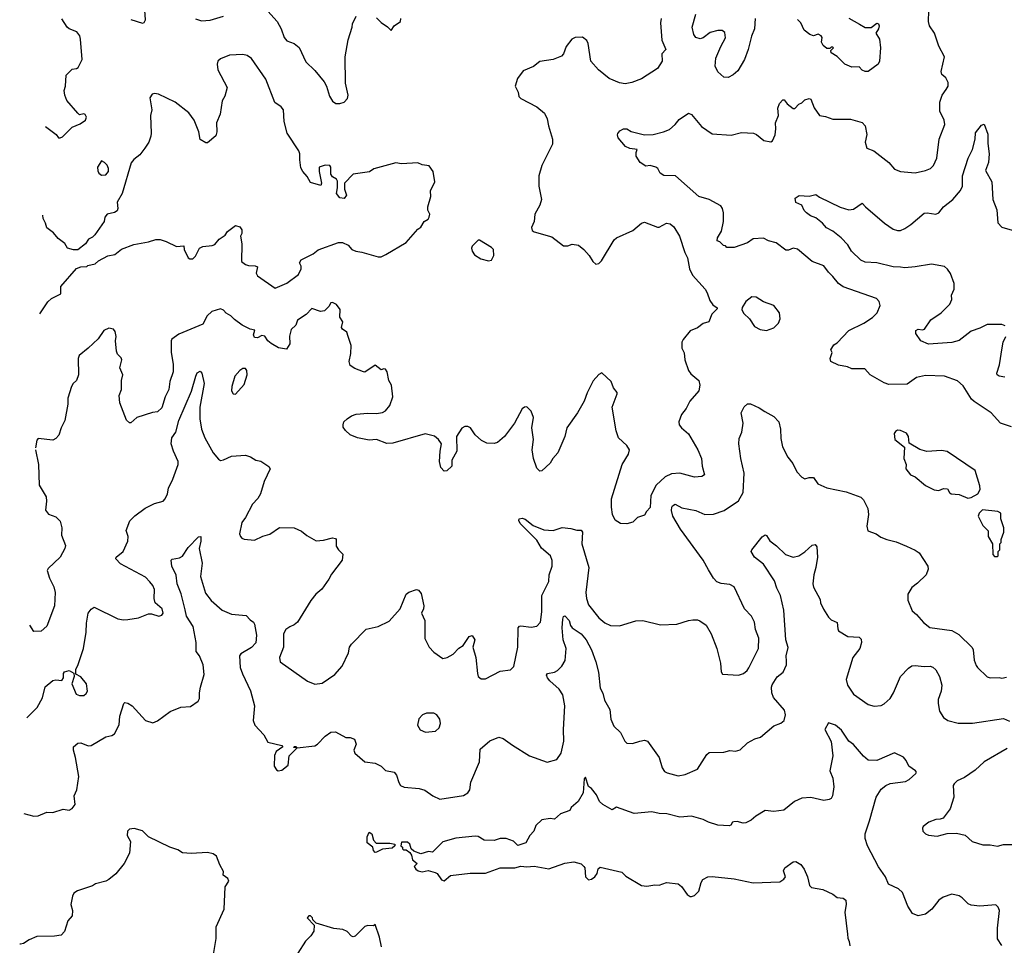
# Model space of a CAD drawing. Extents: x 1839239 to 1929705, y 762242 to 910352.
# Tile 288 of 429: x 1841439 to 1848131, y 871459 to 877747. Entities that reach past the tile are written whole.
import ezdxf

# ---------------------------------------------------------------- set-up
doc = ezdxf.new("R2010")
doc.units = 0

msp = doc.modelspace()

# ---------------------------------------------------------------- linework, layer by layer
at = {"layer": '0CON10XD'}
for points in [[(1842195, 877748.9), (1842275, 877724), (1842285, 877727.5), (1842293.8, 877745), (1842284.4, 877875)], [(1842635, 877753.3), (1842675, 877739.2), (1842735, 877743.2), (1842825, 877770)], [(1843126, 877805), (1843188.6, 877735), (1843215.7, 877685), (1843236, 877625), (1843255, 877604), (1843305, 877584.3), (1843338.3, 877558.3), (1843385, 877461.2), (1843445, 877402), (1843508.1, 877325), (1843524.3, 877295), (1843545, 877227.5), (1843565, 877192.5), (1843587, 877177), (1843615, 877176.7), (1843643.6, 877186.4), (1843668.3, 877211.7), (1843671.2, 877235), (1843654, 877315), (1843651.4, 877495), (1843671.3, 877608.7), (1843700, 877695), (1843700.7, 877719.3), (1843725, 877770)], [(1843865, 877760), (1843895, 877726.7), (1843938.3, 877698.3), (1843965, 877672.5), (1843984.1, 877705.9), (1844026.4, 877733.6), (1844030, 877755)], [(1847813.1, 875293.1), (1847724.3, 875324.3), (1847595, 875330), (1847535, 875315.5), (1847469.8, 875270.2), (1847345, 875268.5), (1847315, 875279.6), (1847218.8, 875335), (1847183.9, 875373.9), (1847094.5, 875374.5), (1847065, 875388.8), (1847005, 875398.8), (1846952.5, 875425), (1846946.7, 875445), (1846960, 875485), (1846952.5, 875505), (1846972.3, 875537.7), (1846995, 875552.5), (1847074.2, 875635.8), (1847176.7, 875685), (1847235.9, 875724.1), (1847266, 875755), (1847286, 875805), (1847281.2, 875831.2), (1847262.7, 875852.7), (1847035, 875932), (1847004.2, 875955), (1846965, 876002.9), (1846935, 876032.5), (1846905.3, 876075.3), (1846824.6, 876104.6), (1846725, 876187.5), (1846695, 876195.6), (1846665, 876181.9), (1846645, 876181.1), (1846580, 876230), (1846527.5, 876245), (1846495, 876262), (1846425, 876257.5), (1846385, 876230.6), (1846295, 876200), (1846245, 876200), (1846235, 876210), (1846221.7, 876211.7), (1846198.3, 876238.3), (1846180, 876245), (1846182.5, 876265), (1846209.7, 876310.3), (1846223.1, 876375), (1846223.5, 876435), (1846216.5, 876465), (1846205, 876481.5), (1846125, 876525.4), (1846055, 876546.1), (1845896.7, 876685), (1845817.7, 876687.7), (1845791.2, 876705), (1845776.2, 876735), (1845762.5, 876745), (1845725, 876756.2), (1845695, 876751.2), (1845656.5, 876776.5), (1845629.8, 876819.8), (1845628.2, 876845), (1845636.7, 876865), (1845585, 876871.1), (1845556.2, 876885), (1845506.2, 876945), (1845501.2, 876965), (1845505, 876972.5), (1845518.8, 876991.2), (1845542.5, 877005), (1845565, 877004.3), (1845595, 876986.9), (1845685, 876964.2), (1845745, 876966.2), (1845815, 876983.8), (1845855, 877001.2), (1845893.3, 877035), (1845920.7, 877069.3), (1845985, 877112.5), (1846005, 877102.5), (1846072.1, 877022.1), (1846145, 876970.8), (1846275, 876962.2), (1846345, 876980), (1846425.5, 876975.5), (1846447.8, 876967.8), (1846495.8, 876925.8), (1846543.6, 876916.4), (1846555.8, 876924.2), (1846574, 876965), (1846579.2, 877005), (1846576, 877045), (1846595.8, 877095), (1846592.5, 877145), (1846603.5, 877176.5), (1846625, 877202.5), (1846635, 877203.3), (1846655, 877174), (1846695, 877144), (1846707.5, 877142.5), (1846735, 877173.3), (1846755, 877182), (1846775, 877201.2), (1846805, 877211.2), (1846815, 877206.7), (1846838.9, 877148.9), (1846875.8, 877095.8), (1846915, 877090), (1846965, 877071.1), (1847085, 877071.1), (1847165, 877048.1), (1847184.2, 877025), (1847197.6, 876967.6), (1847186.2, 876915), (1847197.5, 876875), (1847245, 876856), (1847345.5, 876775.5), (1847385, 876731.2), (1847425, 876716.2), (1847525, 876707.1), (1847595, 876721.4), (1847628.8, 876735), (1847649.2, 876755), (1847673, 876807), (1847688.1, 876935), (1847725.6, 877035.6), (1847721.9, 877065), (1847691.5, 877125), (1847692.9, 877187.1), (1847708.1, 877235), (1847735, 877271.9), (1847749.6, 877295), (1847750.2, 877320.2), (1847732.4, 877352.4), (1847706.2, 877375), (1847701.2, 877395), (1847724.3, 877495), (1847686.4, 877566.4), (1847656.8, 877655), (1847622.9, 877705), (1847615.4, 877735), (1847617.5, 877807.5)], [(1846437.5, 877755), (1846434, 877685), (1846412.9, 877635), (1846390, 877545), (1846364.2, 877475.8), (1846320.5, 877399.5), (1846288, 877372), (1846255, 877353.8), (1846225, 877356.7), (1846185, 877393.3), (1846165, 877430), (1846170, 877485), (1846203.3, 877565), (1846236.4, 877623.6), (1846230.7, 877660.7), (1846213.8, 877673.8), (1846185, 877672.9), (1846131.4, 877658.6), (1846085, 877623.3), (1846065, 877616.7), (1846035, 877626.7), (1846020, 877645), (1846008.8, 877695), (1846033.8, 877785)], [(1841615.8, 877021.6), (1841686.6, 876966.6), (1841703.9, 876943.9), (1841715, 876943.3), (1841729.3, 876950.7), (1841795, 877016), (1841851.2, 877038.8), (1841886.1, 877063.9), (1841893.3, 877085), (1841885, 877102.5), (1841875, 877106.2), (1841845, 877101.2), (1841835, 877112.5), (1841758.8, 877198.8), (1841745.7, 877235), (1841742.5, 877265), (1841750.8, 877295), (1841755, 877369.2), (1841795, 877411.5), (1841825, 877414.5), (1841838, 877422), (1841864.1, 877475.9), (1841853.8, 877615), (1841847.7, 877637.7), (1841826.7, 877665), (1841775, 877684), (1841761.2, 877695), (1841725, 877752.5)], [(1845798.8, 877755), (1845794, 877725), (1845803, 877607), (1845830, 877545), (1845802.9, 877515), (1845805.6, 877464.4), (1845775, 877414), (1845665, 877344), (1845600.5, 877319.5), (1845555, 877310.8), (1845515, 877317.5), (1845445, 877347.5), (1845373.8, 877405), (1845320.8, 877465), (1845302.5, 877585), (1845294.2, 877605), (1845265, 877627.6), (1845215, 877626.2), (1845192.5, 877615), (1845154.3, 877565), (1845134.5, 877515), (1845121.2, 877498.8), (1845065, 877477.1), (1844975, 877462.9), (1844931.2, 877428.8), (1844860.7, 877399.3), (1844822.7, 877347.3), (1844807.5, 877295), (1844828, 877255), (1844831.2, 877225), (1844845, 877211.2), (1844955, 877154.2), (1845005, 877112.5), (1845023.1, 877073.1), (1845032.2, 877025), (1845061.4, 876935), (1845059.7, 876900.3), (1844987.3, 876755), (1844968.2, 876685), (1844967.5, 876615), (1844985.6, 876525), (1844973.7, 876486.3), (1844941.4, 876425), (1844935.6, 876375), (1844916.7, 876335), (1844922.5, 876315), (1844936.1, 876306.1), (1845055, 876272), (1845135, 876211.2), (1845165, 876211.2), (1845195, 876221.2), (1845237.5, 876215), (1845273.8, 876185), (1845310, 876145), (1845335, 876103.3), (1845355, 876086.7), (1845375, 876090), (1845392.3, 876107.7), (1845478.8, 876251.2), (1845495.8, 876264.2), (1845606.7, 876315), (1845665, 876363.8), (1845685, 876371.2), (1845775, 876336.2), (1845785, 876336.2), (1845835, 876363.8), (1845859.5, 876359.5), (1845885, 876340), (1845924, 876275), (1845960, 876165), (1845978.8, 876128.8), (1845991.1, 876055), (1846010.7, 876010.7), (1846097.5, 875915), (1846110.5, 875890.5)], [(1847075, 877756.7), (1847146, 877716), (1847185, 877692.5), (1847227, 877693), (1847265, 877723.8), (1847275, 877718.8), (1847279.2, 877705), (1847275.9, 877684.1), (1847257.5, 877655), (1847283.3, 877615), (1847288.8, 877555), (1847283.3, 877465), (1847273.3, 877445), (1847205, 877393.8), (1847185, 877394), (1847164.2, 877404.2), (1847145, 877426.7), (1847095, 877423.3), (1847047.5, 877445), (1846995, 877497.5), (1846955, 877522.5), (1846952.5, 877537.5), (1846970, 877555), (1846965, 877560), (1846955, 877560), (1846945, 877550), (1846925, 877551.2), (1846900.7, 877570.7), (1846888.8, 877595), (1846892.5, 877625), (1846886.4, 877636.4), (1846865, 877647.5), (1846835, 877637.5), (1846810, 877645), (1846770, 877675), (1846747.5, 877725), (1846725, 877747.5)], [(1841575.4, 875747.8), (1841630.5, 875829.5), (1841656.4, 875853.6), (1841718.8, 875885), (1841720, 875935), (1841825, 876057.5), (1841855, 876067.5), (1841895, 876070), (1841903, 876077), (1841951.7, 876088.3), (1841975, 876107.5), (1842038.3, 876141.7), (1842085, 876152.5), (1842131.7, 876188.3), (1842215, 876220), (1842315, 876238), (1842365, 876253.8), (1842395, 876253.3), (1842435, 876240), (1842505, 876206.7), (1842555, 876210), (1842557.5, 876185), (1842585, 876130), (1842595, 876122.5), (1842615, 876122.5), (1842635, 876140), (1842662.5, 876195), (1842683.9, 876206.1), (1842748.3, 876211.7), (1842765, 876218.8), (1842794.3, 876255.7), (1842835, 876283.8), (1842851.7, 876308.3), (1842905, 876347.5), (1842935, 876340), (1842949.3, 876319.3), (1842950, 876295), (1842940, 876275), (1842948, 876225), (1842946.2, 876105), (1842975, 876082.5), (1842995, 876075.8), (1843040, 876075), (1843055, 876067.5), (1843046.7, 876025), (1843055, 876007.5), (1843175, 875923.8), (1843255, 875955.8), (1843333.8, 876015), (1843352.5, 876055), (1843351.7, 876071.7), (1843340, 876095), (1843352.5, 876115), (1843435, 876156.2), (1843467.1, 876182.9), (1843605, 876234), (1843634.1, 876234.1), (1843672.5, 876215), (1843696.7, 876185), (1843723.2, 876173.2), (1843765, 876167.5), (1843875, 876136.7), (1843895, 876136.7), (1843927.7, 876152.3), (1844065, 876233.3), (1844146.1, 876323.9), (1844165, 876337.5), (1844187.5, 876375), (1844215, 876392.5), (1844222.5, 876405), (1844227.5, 876425), (1844213.6, 876453.6), (1844212.5, 876475), (1844233.3, 876545), (1844231.2, 876585), (1844260, 876645), (1844250, 876715), (1844223, 876753), (1844175, 876760), (1844145, 876773.3), (1844035, 876766.7), (1843995, 876773.8), (1843846.7, 876733.3), (1843816.4, 876713.6), (1843705, 876697.5), (1843647.5, 876635), (1843647.5, 876595), (1843660, 876555), (1843645, 876532.5), (1843615, 876537.5), (1843592.5, 876565), (1843600, 876605), (1843599.3, 876649.3), (1843593, 876663), (1843565, 876680), (1843555, 876696.7), (1843553.3, 876745), (1843546.6, 876756.6), (1843515, 876758.4), (1843475.6, 876744.4), (1843474.4, 876715.6), (1843490, 876635), (1843485, 876621.2), (1843415, 876641.2), (1843392, 876682), (1843363.3, 876715), (1843351.2, 876741.2), (1843342.9, 876795), (1843344.3, 876835), (1843337.1, 876855), (1843257.1, 876975), (1843236.2, 877055), (1843232.5, 877135), (1843217.5, 877155), (1843174.2, 877184.2), (1843112.1, 877342.1), (1843015, 877483.3), (1842985, 877503.8), (1842955, 877511.2), (1842865, 877506), (1842805, 877481.2), (1842786.1, 877463.9), (1842781.2, 877445), (1842786, 877405), (1842850, 877285), (1842833, 877227), (1842814.4, 877195), (1842802.5, 877105), (1842777.1, 877045), (1842780, 876985), (1842771.7, 876958.3), (1842715, 876910), (1842705, 876910), (1842665, 876932.5), (1842657.5, 876985), (1842625.6, 877065), (1842589.2, 877115), (1842495, 877185.8), (1842381.7, 877241.7), (1842355, 877246.2), (1842339.5, 877240.5), (1842323.3, 877215), (1842337.5, 877135), (1842327.5, 877095), (1842333.8, 876975), (1842330, 876955), (1842316.7, 876915), (1842290, 876875), (1842255, 876827.5), (1842215, 876797.5), (1842197.5, 876775), (1842136.7, 876565), (1842103, 876507), (1842107.5, 876465), (1842101.2, 876448.8), (1842083, 876437), (1842033.8, 876425), (1842018.8, 876405), (1842013.8, 876375), (1841951.2, 876285), (1841935, 876268.8), (1841907.5, 876255), (1841886.4, 876223.6), (1841835, 876182.5), (1841805, 876182.5), (1841763.6, 876193.6), (1841746.4, 876226.4), (1841700.7, 876260.7), (1841668.3, 876298.3), (1841625, 876333.3), (1841614.3, 876365), (1841600, 876395), (1841596.7, 876419.6)], [(1848137.7, 875667.7), (1848115, 875676.2), (1848015, 875675.7), (1847965, 875650), (1847905, 875630.6), (1847825, 875566.7), (1847775, 875553.3), (1847615, 875541.4), (1847564.4, 875564.4), (1847530, 875615), (1847530.6, 875635), (1847545, 875643.3), (1847575, 875638.8), (1847588.9, 875645), (1847631.3, 875708.7), (1847701.4, 875755), (1847760.6, 875815), (1847773.1, 875845), (1847771.8, 875875), (1847790.9, 875915), (1847789.5, 875955), (1847765, 876022.5), (1847745, 876052.5), (1847725, 876069.4), (1847635.5, 876085.5), (1847525, 876067.1), (1847455, 876060.6), (1847425, 876064.7), (1847375, 876068.2), (1847265, 876096), (1847185, 876099.6), (1847155, 876113.1), (1847092, 876175), (1847067.4, 876217.4), (1847022, 876265), (1846965, 876310.6), (1846922, 876332), (1846895, 876364.3), (1846850, 876400), (1846813.3, 876415), (1846786.7, 876435), (1846770.8, 876450.8), (1846755.9, 876485.9), (1846714.2, 876504.2), (1846710, 876535), (1846737, 876553), (1846805, 876548), (1846849.3, 876559.3), (1846875, 876540), (1847015, 876473.1), (1847075, 876455.6), (1847105, 876460), (1847165, 876500), (1847186.7, 876475), (1847316, 876365), (1847375, 876322.7), (1847405, 876313.8), (1847425, 876315.5), (1847455, 876327.8), (1847495, 876355.6), (1847585, 876432.9), (1847605.7, 876435.7), (1847665, 876426), (1847686.2, 876435), (1847717.5, 876475), (1847781.1, 876525), (1847833.6, 876586.4), (1847846.2, 876615), (1847845.6, 876685), (1847885, 876806.7), (1847915.7, 876865), (1847932.9, 876935), (1847935, 876977.5), (1847975, 877030), (1847995, 877036.7), (1848018.9, 876968.9), (1848018.9, 876905), (1848027.9, 876835), (1848024.1, 876775.9), (1848003, 876723), (1848045.7, 876645), (1848053.1, 876525), (1848079.2, 876455), (1848086.1, 876366.1), (1848115, 876337.5), (1848185, 876316.7)], [(1841995, 876691.2), (1842025, 876693.3), (1842043.3, 876715), (1842043.3, 876735), (1842035, 876757.5), (1842015, 876777.5), (1841995, 876787.5), (1841968, 876745), (1841969.5, 876719.5), (1841976.7, 876705), (1841995, 876691.2)], [(1844625, 876108), (1844645, 876114), (1844661.4, 876145), (1844659.2, 876185), (1844645, 876200), (1844565, 876250), (1844555, 876250), (1844515, 876207.5), (1844510, 876195), (1844513.3, 876175), (1844529.3, 876149.3), (1844572.7, 876122.7), (1844625, 876108)], [(1846110.5, 875890.5), (1846129.1, 875839.1), (1846150.7, 875810.7), (1846178.3, 875788.3), (1846178.3, 875781.7), (1846143.9, 875746.1), (1846122, 875695), (1846085, 875683.8), (1846045, 875653.3), (1845995, 875633.3), (1845947.5, 875575), (1845940, 875555), (1845940, 875515), (1845954.1, 875484.1), (1845958.6, 875435), (1845985, 875363.3), (1846000.3, 875340.3), (1846054, 875295), (1846062, 875265), (1846053.8, 875225), (1845994.2, 875155.8), (1845968.8, 875105), (1845938, 875065), (1845918, 875015), (1845922, 874995), (1845936, 874975), (1845985, 874933.8), (1846048, 874825), (1846073.3, 874765), (1846076.4, 874713.6), (1846092.5, 874655), (1846076.1, 874643.9), (1846025, 874640), (1845925, 874666.9), (1845868.1, 874661.9), (1845825, 874640.8), (1845765.8, 874585), (1845728.9, 874515), (1845725, 874433.3), (1845698.8, 874405), (1845685, 874380), (1845637.5, 874365), (1845606.1, 874333.9), (1845565, 874321.2), (1845523.6, 874323.6), (1845485.8, 874345.8), (1845469.2, 874385), (1845460.8, 874435), (1845462.3, 874492.3), (1845532.9, 874725), (1845576, 874795), (1845584, 874825), (1845564.4, 874854.4), (1845508, 874905), (1845492.6, 874952.6), (1845466.6, 875113.4), (1845500, 875205), (1845498.8, 875215), (1845474.4, 875245), (1845458.8, 875288.8), (1845395, 875346.7), (1845375, 875336.7), (1845335.8, 875294.2), (1845295, 875211.2), (1845275.4, 875154.6), (1845230, 875075), (1845158.1, 874975), (1845144.4, 874915), (1845097.5, 874805), (1845062, 874765), (1845045, 874733.8), (1844988.3, 874681.7), (1844975, 874680), (1844955, 874700), (1844930.8, 874765), (1844922.5, 874825), (1844930.6, 874895), (1844920, 874975), (1844931.4, 875045), (1844915, 875087.5), (1844885, 875116.7), (1844870, 875115), (1844855, 875102.5), (1844802.9, 875005), (1844735, 874916), (1844686, 874875), (1844665, 874866.7), (1844615, 874870.5), (1844577.4, 874887.4), (1844535.5, 874925.5), (1844503.6, 874973.6), (1844485, 874982.5), (1844465, 874982.5), (1844445, 874972.5), (1844408.8, 874915), (1844410, 874815), (1844376.7, 874755), (1844377, 874713), (1844341.7, 874681.7), (1844325, 874680), (1844302.5, 874705), (1844293.3, 874745), (1844296.7, 874815), (1844306.7, 874865), (1844285.9, 874895.9), (1844257.7, 874917.7), (1844195, 874933.3), (1843975, 874870), (1843935, 874867.5), (1843865, 874893.8), (1843815, 874890), (1843735, 874906.7), (1843686.4, 874926.4), (1843652.5, 874955), (1843638.3, 874978.3), (1843637.5, 874995), (1843642.5, 875015), (1843663.9, 875036.1), (1843694.1, 875055.9), (1843725, 875066.2), (1843805, 875074), (1843865, 875070.8), (1843905, 875078), (1843925, 875090), (1843954.2, 875125), (1843974.5, 875185.5), (1843967.1, 875265), (1843947.5, 875295), (1843936, 875355), (1843925, 875372.5), (1843914.1, 875375.9), (1843895, 875367.5), (1843855, 875400), (1843785, 875353.3), (1843776.4, 875353.6), (1843716.4, 875376.4), (1843685, 875397.5), (1843678.8, 875425), (1843690.7, 875479.3), (1843692.3, 875532.3), (1843672, 875595), (1843663.6, 875623.6), (1843632.5, 875645), (1843627.5, 875655), (1843636.2, 875695), (1843616, 875725), (1843617.1, 875777.1), (1843591.7, 875811.7), (1843565, 875826.2), (1843555, 875823.8), (1843541.4, 875798.6), (1843511.6, 875768.4), (1843484.2, 875764.2), (1843425, 875784), (1843385.5, 875744.5), (1843328, 875705), (1843315, 875671.2), (1843285, 875642.5), (1843273.1, 875596.9), (1843276, 875545), (1843252.4, 875507.6), (1843198.2, 875518.2), (1843147.8, 875547.8), (1843126.1, 875566.1), (1843105, 875596.7), (1843085, 875601.2), (1843055, 875586.4), (1843035, 875587.5), (1843027.3, 875605), (1843037.3, 875637.3), (1843005, 875643.3), (1842951.7, 875671.7), (1842899.7, 875709.7), (1842875, 875736), (1842843.2, 875753.2), (1842825, 875773.8), (1842805, 875782), (1842745, 875764), (1842712.9, 875735), (1842685, 875678.1), (1842520.3, 875609.7), (1842474.1, 875575.9), (1842467.8, 875565), (1842467.8, 875487.8), (1842483.5, 875405), (1842481.5, 875355), (1842460.4, 875289.6), (1842453.3, 875235), (1842427.8, 875185), (1842405, 875108.8), (1842375, 875083.1), (1842342.1, 875077.9), (1842236.2, 875043.8), (1842195, 875007.5), (1842185, 875007.5), (1842166.4, 875026.4), (1842120, 875145), (1842116.1, 875193.9), (1842132, 875235), (1842131.9, 875295), (1842139.4, 875335), (1842120.9, 875380.9), (1842132.5, 875435), (1842128.9, 875448.9), (1842104.5, 875474.5), (1842097.1, 875495), (1842090, 875565), (1842094, 875595), (1842088, 875628), (1842077.5, 875645), (1842045, 875652), (1842012, 875635), (1841971.8, 875578.2), (1841905.7, 875514.3), (1841843.3, 875465), (1841836, 875445), (1841838.1, 875335), (1841825, 875296), (1841801.9, 875275), (1841790.5, 875255), (1841766.5, 875175), (1841766.4, 875135), (1841745.4, 875025), (1841720.4, 874975), (1841705.4, 874924.6), (1841685, 874900.8), (1841665, 874891.4), (1841565, 874902.5), (1841555, 874890), (1841546.5, 874839.3)], [(1846515, 875634.3), (1846565, 875654.2), (1846596, 875685), (1846607.5, 875715), (1846604, 875755), (1846565, 875806), (1846495, 875830), (1846445, 875862.5), (1846415, 875863.8), (1846375, 875832.5), (1846348.3, 875791.7), (1846347.5, 875775), (1846360.5, 875750.5), (1846400, 875715), (1846433.2, 875663.2), (1846471.7, 875641.7), (1846515, 875634.3)], [(1848135, 875318.6), (1848095, 875324.3), (1848083.1, 875333.1), (1848080, 875345), (1848097.4, 875402.6), (1848116.5, 875516.5), (1848123.6, 875555), (1848141.4, 875595)], [(1841488.3, 873003.8), (1841558.6, 873075), (1841595, 873140), (1841613.1, 873215), (1841665, 873257.5), (1841685, 873262), (1841725, 873257.5), (1841737.5, 873275), (1841737.5, 873305), (1841745, 873317.5), (1841775, 873326.7), (1841808.3, 873308.3), (1841810, 873285), (1841793.8, 873235), (1841824.1, 873164.1), (1841845, 873156.7), (1841875, 873156.7), (1841891.7, 873168.3), (1841901.2, 873185), (1841893.8, 873235), (1841855, 873282.5), (1841821.7, 873301.7), (1841820, 873335), (1841835, 873360), (1841872.5, 873475), (1841892.2, 873585), (1841893.4, 873646.6), (1841905.7, 873714.3), (1841925, 873743.3), (1841945, 873756.2), (1842105.8, 873675.8), (1842145, 873668.8), (1842175, 873671.2), (1842246.1, 873683.9), (1842315, 873710), (1842335, 873710), (1842385, 873693.8), (1842405, 873701.2), (1842414, 873715), (1842408, 873745), (1842361.2, 873785), (1842354.2, 873815), (1842355.8, 873875), (1842345, 873903.3), (1842325, 873928.8), (1842295, 873960), (1842125, 874049.4), (1842091.9, 874085), (1842095.8, 874095), (1842143.3, 874135), (1842175.4, 874205), (1842177.3, 874235), (1842163.2, 874276.8), (1842188.8, 874341.2), (1842222.7, 874377.3), (1842291.5, 874428.5), (1842355, 874460.6), (1842413.9, 874476.1), (1842428.3, 874491.7), (1842443.8, 874525), (1842450, 874565), (1842479.2, 874625), (1842515.6, 874725), (1842515.5, 874745), (1842484.3, 874815.7), (1842470, 874865), (1842474.3, 874905), (1842501.2, 874945), (1842522.1, 875025), (1842607.6, 875222.4), (1842635.8, 875325), (1842645, 875346.7), (1842665, 875360), (1842678, 875345), (1842692.9, 875275), (1842663.6, 875113.6), (1842663.5, 875035), (1842675.4, 874965.4), (1842698.1, 874905), (1842753.6, 874803.6), (1842790.3, 874760.3), (1842805, 874752), (1842825, 874755.8), (1842877.9, 874782.1), (1842975, 874787.3), (1843007.5, 874777.5), (1843044.4, 874754.4), (1843077.5, 874747.5), (1843132.3, 874712.3), (1843141.1, 874695), (1843101.1, 874608.9), (1843076.5, 874525), (1843057, 874493), (1843022.5, 874455), (1842974.3, 874365), (1842948.6, 874331.4), (1842933.8, 874255), (1842940, 874235), (1842950, 874225), (1842965, 874217.5), (1843035, 874210), (1843092.3, 874237.7), (1843138.3, 874251.7), (1843205, 874296), (1843305, 874293.8), (1843355, 874272.5), (1843391.7, 874241.7), (1843455, 874206.7), (1843505, 874210), (1843565, 874226.7), (1843585, 874222.5), (1843590, 874215), (1843590.9, 874170.9), (1843605.7, 874145.7), (1843636.2, 874115), (1843630, 874075), (1843559.5, 873980.5), (1843541.2, 873945), (1843491.7, 873878.3), (1843451.2, 873845), (1843418.3, 873801.7), (1843327.1, 873655), (1843305, 873636.5), (1843275, 873623.3), (1843248.6, 873605), (1843232.5, 873575), (1843232.1, 873485), (1843205.8, 873415), (1843210, 873385), (1843395, 873253.3), (1843445, 873233.3), (1843495, 873238.8), (1843581.7, 873298.3), (1843630, 873355), (1843673.8, 873445), (1843681.2, 873485), (1843693.8, 873505), (1843795, 873605.8), (1843875.7, 873624.3), (1843949.7, 873660.3), (1844025, 873744), (1844065, 873843.3), (1844085, 873858.8), (1844135, 873876.2), (1844150.5, 873870.5), (1844168.7, 873848.7), (1844186.9, 873765), (1844184.4, 873745), (1844170, 873715), (1844191.9, 873665), (1844191.9, 873565), (1844192.4, 873542.4), (1844223.2, 873483.2), (1844255, 873450), (1844315, 873407.5), (1844345, 873413.3), (1844385, 873436.7), (1844423.2, 873476.8), (1844453.8, 873495), (1844495, 873557.5), (1844515, 873562.5), (1844533.3, 873535), (1844520, 873485), (1844539.2, 873415), (1844551.4, 873305), (1844556.2, 873285), (1844575, 873268.8), (1844605, 873270), (1844705, 873320), (1844775, 873330), (1844796.7, 873353.3), (1844824.5, 873485), (1844826.7, 873615), (1844835, 873626.7), (1844845, 873628.8), (1844915, 873619.2), (1844954.2, 873625.8), (1844979.4, 873655), (1844988.9, 873725), (1844988.2, 873835), (1845035, 873931.2), (1845037.5, 873975), (1845058.5, 874035), (1845057.4, 874072.6), (1845047.1, 874105), (1844985, 874157.1), (1844955, 874210), (1844840, 874325), (1844831.2, 874345), (1844833.3, 874356.7), (1844855, 874360), (1844875, 874354), (1844929.7, 874309.8), (1845001.1, 874281.1), (1845065, 874276.9), (1845125, 874297.5), (1845185, 874291.2), (1845225, 874278.1), (1845255, 874278.8), (1845264.2, 874264.2), (1845260.4, 874185), (1845307.8, 874025), (1845288, 873855), (1845291.3, 873815), (1845305, 873772.5), (1845375, 873682.9), (1845415, 873650), (1845455, 873632), (1845515, 873629.2), (1845627.1, 873662.9), (1845675, 873664.4), (1845795, 873636.5), (1845905, 873639.4), (1845985, 873666), (1846015, 873670), (1846045, 873670), (1846062.7, 873662.7), (1846104.3, 873634.3), (1846139.2, 873575), (1846176, 873475), (1846201.2, 873375), (1846207, 873317), (1846215, 873300), (1846325, 873294.2), (1846358.8, 873305), (1846383.8, 873325), (1846395, 873343.3), (1846460, 873475), (1846461.9, 873545), (1846439.2, 873605), (1846432, 873655), (1846412, 873695), (1846366, 873745), (1846295, 873893.3), (1846265, 873910), (1846207.3, 873917.3), (1846177.7, 873927.7), (1846155, 873953.3), (1846120.5, 874010.5), (1846084.4, 874075), (1845929.2, 874285), (1845878.1, 874375), (1845868.6, 874411.4), (1845870.6, 874435), (1845876.2, 874445), (1845895, 874455.6), (1845940.1, 874430.1), (1846033.4, 874413.4), (1846095, 874385.7), (1846155, 874386.9), (1846227.6, 874412.4), (1846325, 874479.2), (1846355.5, 874535.5), (1846362.7, 874665), (1846340, 874765), (1846327.5, 874865), (1846328.8, 874901.2), (1846346.7, 874945), (1846356.7, 875005), (1846343.3, 875075), (1846363.9, 875116.1), (1846385, 875137.5), (1846405, 875137.5), (1846465, 875110), (1846504.3, 875084.3), (1846565, 875050.8), (1846598.6, 875015), (1846610, 874965), (1846611.4, 874901.4), (1846624.4, 874845), (1846660, 874775), (1846692.7, 874732.7), (1846720, 874675), (1846755, 874638.8), (1846775, 874626.7), (1846805, 874637.5), (1846835, 874636.7), (1846864.2, 874594.2), (1846925.5, 874565.5), (1847055, 874538.6), (1847155, 874502), (1847174.3, 874484.3), (1847202.5, 874425), (1847208.6, 874385), (1847196.2, 874305), (1847203.6, 874273.6), (1847260, 874255), (1847291.7, 874231.7), (1847332.5, 874215), (1847395, 874198.6), (1847465, 874170.8), (1847525, 874144), (1847551.2, 874125), (1847612, 874035), (1847614.2, 874015), (1847599.2, 873975), (1847541.7, 873918.3), (1847501.4, 873888.6), (1847474.4, 873845), (1847474.5, 873804.5), (1847505, 873730), (1847535, 873706.2), (1847581.3, 873651.3), (1847625, 873618.8), (1847775, 873597.5), (1847820.8, 873570.8), (1847912.6, 873482.6), (1847919.4, 873465), (1847925.8, 873395), (1847940.3, 873360.3), (1847948.8, 873345), (1848015, 873283.3), (1848035, 873276.7), (1848095, 873278.8), (1848115, 873273.8), (1848145, 873280)], [(1842905, 875202.5), (1842965, 875267.5), (1842986.2, 875335), (1842983.3, 875363.3), (1842975, 875377.5), (1842955, 875376.7), (1842935.9, 875364.1), (1842902, 875325), (1842881.2, 875255), (1842880, 875225), (1842890, 875205), (1842905, 875202.5)], [(1848180.1, 874980.1), (1848105, 875005.7), (1848042, 875075), (1847925, 875152.7), (1847908.8, 875168.8), (1847850.3, 875260.3), (1847813.1, 875293.1)], [(1847883, 874497), (1847905, 874500), (1847950, 874525), (1847966.7, 874555), (1847965, 874580), (1847932.5, 874685), (1847742.3, 874812.3), (1847705, 874820), (1847605, 874814), (1847556.1, 874826.1), (1847485, 874870), (1847478.8, 874915), (1847465, 874936.7), (1847425, 874956.7), (1847405, 874957.5), (1847390.7, 874949.3), (1847382.5, 874935), (1847387.5, 874895), (1847451.7, 874841.7), (1847447.5, 874765), (1847463.3, 874725), (1847462.5, 874695), (1847492.5, 874655), (1847525, 874641.2), (1847595, 874581.2), (1847655, 874552.5), (1847685, 874547.5), (1847718.3, 874561.7), (1847745, 874560), (1847757.5, 874535), (1847770, 874525), (1847825, 874521.2), (1847883, 874497)], [(1841546.1, 874824.7), (1841566.7, 874725), (1841572.9, 874585), (1841619.5, 874505), (1841621.9, 874475), (1841614.4, 874414.4), (1841635, 874388), (1841685, 874369.2), (1841715, 874340), (1841726.5, 874295), (1841724.3, 874245), (1841750, 874175), (1841745.9, 874154.1), (1841713.8, 874095), (1841632.4, 874017.6), (1841626, 874005), (1841642.4, 873952.4), (1841671.4, 873895), (1841680.8, 873855), (1841676, 873765), (1841625, 873627.5), (1841585, 873593.3), (1841535, 873590), (1841508.2, 873632.5)], [(1848085, 874100), (1848090, 874105), (1848090, 874135), (1848100, 874145), (1848100, 874185), (1848110, 874195), (1848110, 874215), (1848127.5, 874265), (1848126.7, 874295), (1848106.7, 874355), (1848107.5, 874395), (1848086.1, 874406.1), (1847983, 874417), (1847960, 874395), (1847953.6, 874373.6), (1847985, 874310), (1848020, 874275), (1848020, 874235), (1848050, 874185), (1848053, 874113), (1848065, 874100), (1848085, 874100)], [(1841467.6, 872353.7), (1841535, 872336), (1841565, 872338.8), (1841625, 872363.8), (1841665, 872360), (1841735, 872382.5), (1841775, 872377.5), (1841795, 872387.5), (1841816.7, 872415), (1841810, 872475), (1841828, 872515), (1841840.8, 872605), (1841819.4, 872735), (1841804.4, 872785), (1841805, 872806.7), (1841835, 872832), (1841855, 872834), (1841905, 872813.8), (1841925, 872816), (1842024.1, 872875.9), (1842065, 872883.8), (1842083.9, 872896.1), (1842114.4, 872955.6), (1842120, 873015), (1842148, 873102), (1842155, 873108.8), (1842175, 873104.2), (1842204, 873085), (1842295, 872986.2), (1842345, 872971.2), (1842375, 872983.8), (1842462.1, 873047.9), (1842534.5, 873075.5), (1842599.3, 873080.7), (1842653.5, 873116.5), (1842661.9, 873135), (1842660.6, 873175), (1842667.3, 873212.7), (1842692.2, 873297.8), (1842686.8, 873365), (1842660.4, 873425), (1842637.8, 873455), (1842637.9, 873515), (1842618.9, 873625), (1842574.2, 873695), (1842565, 873737.5), (1842537.2, 873847.2), (1842509.1, 873915), (1842503.1, 873973.1), (1842472.5, 874035), (1842470, 874075), (1842475, 874082.5), (1842525, 874090), (1842545, 874103.3), (1842585, 874161.2), (1842655, 874232.5), (1842670, 874235), (1842671.2, 874205), (1842658.8, 874155), (1842679.2, 874055), (1842668, 873965), (1842701.7, 873851.7), (1842740, 873800), (1842816.3, 873736.3), (1842878.6, 873708.6), (1842979.5, 873699.5), (1843005, 873670), (1843027.5, 873655), (1843035, 873640), (1843049.1, 873565), (1843045, 873514.2), (1843015, 873481.5), (1842942.3, 873437.7), (1842932.3, 873425), (1842938.2, 873345), (1842953.5, 873303.5), (1843007.6, 873187.6), (1843034.4, 873085), (1843027, 872987), (1843037.1, 872955), (1843097.9, 872887.9), (1843125, 872838.8), (1843220, 872815), (1843227, 872807), (1843183.3, 872775), (1843170.7, 872749.3), (1843168.8, 872675), (1843185, 872650), (1843196.1, 872643.9), (1843221.7, 872648.3), (1843265, 872682.5), (1843270, 872745), (1843320, 872795), (1843320, 872800), (1843301.7, 872801.7), (1843305, 872810), (1843315, 872810), (1843325, 872800), (1843445, 872813.8), (1843463.3, 872825), (1843515, 872880), (1843555, 872906.7), (1843585, 872910), (1843655, 872870), (1843685, 872870), (1843715, 872860), (1843726.7, 872825), (1843711.2, 872785), (1843716.2, 872765), (1843786.1, 872706.1), (1843855, 872696.2), (1843895, 872676.2), (1843925.8, 872645.8), (1843985, 872636), (1844001.1, 872615), (1844016.9, 872565), (1844028.1, 872545), (1844053, 872533), (1844155, 872523.1), (1844193.2, 872513.2), (1844246.7, 872475), (1844295, 872451.4), (1844455, 872476), (1844485.7, 872494.3), (1844498, 872515), (1844505, 872567.5), (1844564.2, 872705), (1844569.3, 872790.7), (1844635, 872846.7), (1844695, 872872.5), (1844725, 872863.3), (1844787.7, 872817.7), (1844905, 872746.2), (1845025, 872704), (1845089.7, 872720.3), (1845120, 872765), (1845137.5, 872845), (1845134.5, 872925), (1845143.8, 873085), (1845131.1, 873161.1), (1845105, 873198.6), (1845042.5, 873255), (1845025.8, 873275), (1845018.8, 873295), (1845027.5, 873305), (1845075, 873314.4), (1845095, 873325.8), (1845122.9, 873355), (1845145.4, 873394.6), (1845153.2, 873475), (1845133.1, 873535), (1845125.4, 873615), (1845130.6, 873675), (1845135, 873692.5), (1845145, 873696.7), (1845172.5, 873665), (1845182.1, 873632.1), (1845193.8, 873615), (1845254.5, 873574.5), (1845288.6, 873535), (1845325, 873466), (1845355.9, 873385), (1845373.6, 873315), (1845383.2, 873205), (1845401.6, 873171.6), (1845413.2, 873125), (1845449.6, 873059.6), (1845457.8, 872995), (1845476.8, 872946.8), (1845522, 872905), (1845550.8, 872845), (1845565, 872832), (1845605, 872829.2), (1845653.3, 872845), (1845685, 872852), (1845706.2, 872845), (1845784.2, 872735), (1845806.2, 872665), (1845820.5, 872640.5), (1845839.5, 872629.5), (1845915, 872609.2), (1845960.9, 872619.1), (1846045.3, 872654.7), (1846110, 872755), (1846125, 872769.2), (1846225, 872771.2), (1846265, 872782), (1846305, 872778.6), (1846335, 872785.7), (1846385, 872834), (1846435, 872861.2), (1846475, 872871.9), (1846565, 872950), (1846612.4, 872967.6), (1846635.7, 872985), (1846644.4, 873025), (1846637.8, 873055), (1846563, 873143), (1846550.8, 873175), (1846548.4, 873211.6), (1846552.2, 873227.8), (1846587.8, 873282.2), (1846627.3, 873315), (1846649.5, 873365), (1846651.4, 873388.6), (1846648.9, 873425), (1846661.5, 873481.5), (1846646.9, 873535), (1846632.6, 873735), (1846610.4, 873835), (1846584.7, 873885), (1846568.9, 873935), (1846495, 874048.5), (1846434.2, 874095), (1846411.2, 874135), (1846413.9, 874146.1), (1846485, 874232.5), (1846505, 874246.7), (1846515, 874242.5), (1846537.3, 874207.3), (1846583.4, 874173.4), (1846644.2, 874114.2), (1846695, 874096.2), (1846735, 874104.2), (1846775, 874130.8), (1846825, 874176.2), (1846845, 874181.2), (1846855.8, 874165), (1846860.8, 874095), (1846850.8, 874025), (1846835.6, 873974.4), (1846829.5, 873915), (1846835, 873891.2), (1846878.3, 873808.3), (1846882.1, 873785), (1846901.3, 873741.3), (1846935, 873688.6), (1846955, 873670), (1846995, 873652.5), (1846998.4, 873608.4), (1847005, 873594.4), (1847066.3, 873556.3), (1847145, 873551.2), (1847158, 873538), (1847160, 873515), (1847149.2, 873475), (1847100.8, 873415), (1847055.8, 873265), (1847066, 873225), (1847106.2, 873165), (1847205, 873094.2), (1847246.1, 873083.9), (1847295, 873088.8), (1847315, 873098.8), (1847355, 873136.2), (1847378.6, 873175), (1847426, 873285), (1847478.7, 873341.3), (1847503.4, 873356.6), (1847525, 873360), (1847585, 873351.9), (1847625.8, 873355.8), (1847645, 873348.8), (1847665, 873330), (1847690, 873285), (1847705.5, 873225.5), (1847701.4, 873185), (1847681.3, 873128.7), (1847680.3, 873100.3), (1847690.3, 873050.3), (1847716.8, 873006.8), (1847746.7, 872985), (1847816.8, 872966.8), (1847915, 872967.8), (1848125, 872998.6), (1848165, 872982.5)], [(1844196.2, 872906.2), (1844265, 872914), (1844289.2, 872935), (1844298.9, 872965), (1844294.4, 872994.4), (1844274.3, 873024.3), (1844255, 873036), (1844203.9, 873036.1), (1844176.4, 873023.6), (1844151.7, 872998.3), (1844143.8, 872955), (1844161.7, 872921.7), (1844196.2, 872906.2)], [(1848115, 871458), (1848085, 871502.5), (1848083.8, 871575), (1848098.8, 871695), (1848088.8, 871718.8), (1848073.9, 871733.9), (1847964.2, 871725.8), (1847905, 871732), (1847885, 871740), (1847845, 871781.2), (1847824.2, 871794.2), (1847774.3, 871805.7), (1847715, 871786), (1847685, 871766), (1847638.8, 871705), (1847595, 871670.8), (1847545, 871659.2), (1847506.2, 871675), (1847475.7, 871725.7), (1847438.6, 871818.6), (1847412.4, 871842.4), (1847343.8, 871875), (1847322.9, 871922.9), (1847275, 871992.5), (1847200.6, 872135), (1847185.8, 872185), (1847184.2, 872215), (1847215, 872303.3), (1847260, 872465), (1847295, 872518.6), (1847325, 872544.4), (1847355, 872557.8), (1847458.5, 872571.5), (1847484.2, 872585), (1847530, 872625), (1847533.3, 872635), (1847526.7, 872645), (1847482.5, 872675), (1847463.3, 872715), (1847445, 872737.5), (1847385, 872766), (1847265, 872714.3), (1847205, 872716), (1847173.4, 872743.4), (1847105, 872822), (1847073.3, 872845), (1847025, 872920.8), (1846984.2, 872954.2), (1846935, 872971.2), (1846910, 872925), (1846953.4, 872843.4), (1846965.4, 872745), (1846944.5, 872645), (1846965.4, 872595), (1846973.3, 872535), (1846962.9, 872475), (1846953.4, 872456.6), (1846941.5, 872448.5), (1846905, 872443.5), (1846815, 872462.4), (1846755, 872458), (1846705, 872434.7), (1846633.4, 872376.6), (1846565, 872368.2), (1846505.9, 872374.1), (1846441.2, 872335), (1846410.9, 872309.1), (1846375, 872291.2), (1846355, 872288), (1846315, 872298.8), (1846291.7, 872298.3), (1846283.3, 872295), (1846273.3, 872275), (1846260.5, 872269.5), (1846185, 872274.5), (1846120, 872295), (1846085, 872313.8), (1846005, 872336), (1845925, 872328.9), (1845837, 872353), (1845785, 872353.3), (1845735, 872364.4), (1845615, 872354), (1845495, 872396.2), (1845465, 872380), (1845402.5, 872415)], [(1848150.6, 872795), (1847995, 872706.2), (1847931.7, 872648.2), (1847861.1, 872598.9), (1847810, 872575), (1847789.2, 872555), (1847784.1, 872544.1), (1847787.5, 872465), (1847763.8, 872385), (1847715, 872322.5), (1847695, 872316.2), (1847665, 872313.3), (1847617.5, 872295), (1847578.8, 872265), (1847573.9, 872253.9), (1847576.7, 872235), (1847595, 872216.2), (1847615, 872207.5), (1847675, 872200.8), (1847741.7, 872218.3), (1847805, 872220), (1847865, 872206.7), (1847912.5, 872165), (1847985, 872142), (1848035, 872141.2), (1848085, 872131.2), (1848125, 872144), (1848195, 872144.3)], [(1845402.5, 872415), (1845380, 872435), (1845360.3, 872480.3), (1845325, 872523.3), (1845305, 872537.5), (1845285, 872600), (1845275, 872590), (1845269.4, 872495), (1845235, 872436.7), (1845187.5, 872395), (1845177.5, 872375), (1845115, 872352.5), (1845075, 872316.7), (1845045, 872320), (1844987.8, 872312.2), (1844947, 872273), (1844934, 872235), (1844906, 872205), (1844880, 872155), (1844825, 872137.5), (1844795, 872166.2), (1844745, 872184), (1844705, 872184), (1844665, 872170), (1844595, 872174), (1844555, 872197.1), (1844535, 872201.1), (1844404.2, 872185.8), (1844315, 872161.2), (1844245, 872092.5), (1844217, 872097), (1844165, 872081.2), (1844117.5, 872097.5), (1844100, 872115), (1844090, 872145), (1844075, 872160), (1844035, 872160), (1844030, 872135), (1844040, 872125), (1844040, 872115), (1844048.3, 872108.3), (1844067, 872107), (1844090, 872090), (1844101.7, 872071.7), (1844110, 872040), (1844140, 872015), (1844135, 872010), (1844120, 871995), (1844132.5, 871975), (1844147.5, 871965), (1844175, 871958), (1844215, 871966), (1844263.2, 871953.2), (1844275.6, 871945.6), (1844305, 871903.3), (1844325, 871896.7), (1844367, 871933), (1844500.9, 871949.1), (1844605, 871949.6), (1844704.1, 871985.9), (1844805, 871984), (1844845, 871996), (1844885, 871991.2), (1844935, 871996.2), (1845035, 871978.8), (1845145, 872017.5), (1845205, 872026.2), (1845255, 872013.3), (1845273.3, 871995), (1845280, 871985), (1845284.2, 871924.2), (1845305, 871902.5), (1845325, 871907.5), (1845347.5, 871925), (1845363.6, 871946.4), (1845371.4, 871978.6), (1845385, 871990), (1845532.5, 871955), (1845559.5, 871929.5), (1845665, 871864.4), (1845701.3, 871861.3), (1845755, 871868.9), (1845785, 871866.9), (1845835.9, 871885.9), (1845915, 871876.2), (1845937.3, 871857.3), (1845975, 871803.3), (1845995, 871790), (1846005, 871790), (1846025, 871796.7), (1846055, 871827.5), (1846070, 871885), (1846081.2, 871905), (1846116.8, 871923.2), (1846145, 871925.6), (1846295, 871910), (1846425, 871883.8), (1846605, 871890), (1846632.7, 871907.3), (1846643.8, 871925), (1846629.4, 871965), (1846639.4, 871985), (1846695, 872026), (1846715, 872028), (1846747.6, 872007.6), (1846771.2, 871975), (1846793.3, 871925), (1846806.1, 871866.1), (1846821.2, 871851.2), (1846897.3, 871837.3), (1846965.9, 871805.9), (1846994.1, 871784.1), (1847035, 871780), (1847053.3, 871765), (1847056.2, 871735), (1847047.5, 871685), (1847066.2, 871535), (1847067, 871507), (1847077.5, 871485), (1847080, 871455)], [(1842750, 871355), (1842775.8, 871504.2), (1842775.8, 871585), (1842830, 871705), (1842836.7, 871855), (1842860, 871895), (1842855, 871912.5), (1842822.5, 871935), (1842825, 871960), (1842800, 872005), (1842777.5, 872065), (1842755, 872080), (1842715, 872088.8), (1842605, 872083.3), (1842545, 872087.5), (1842515, 872106.7), (1842460, 872125), (1842315, 872196.2), (1842275, 872237.5), (1842218.3, 872251.7), (1842185, 872248.8), (1842171.2, 872235), (1842170, 872205), (1842193.6, 872163.6), (1842185.8, 872085), (1842150, 872015), (1842092, 871945), (1842046.2, 871905), (1842025, 871894), (1841955, 871876.7), (1841935, 871863.3), (1841832.3, 871827.7), (1841807.7, 871812.3), (1841797.7, 871792.3), (1841788, 871735), (1841797.5, 871695), (1841795, 871660), (1841766.7, 871625), (1841745, 871552.5), (1841721.7, 871528.3), (1841675, 871520), (1841555, 871518.8), (1841503.2, 871496.8), (1841465, 871470.8), (1841445, 871466), (1841439.5, 871467.4)], [(1843855, 872090), (1843843, 872103), (1843840, 872125), (1843800, 872155), (1843800, 872195), (1843815, 872227.5), (1843832.5, 872215), (1843843, 872173), (1843863, 872153), (1843955, 872152.5), (1843990, 872145), (1843990, 872135), (1843971.7, 872118.3), (1843905, 872111.2), (1843865, 872092.5), (1843855, 872090)], [(1843898, 871448), (1843884.3, 871515), (1843855, 871600), (1843845, 871590), (1843805, 871592.5), (1843785, 871586.2), (1843719.5, 871520.5), (1843705, 871516.7), (1843695, 871520), (1843665, 871552.5), (1843636.4, 871566.4), (1843575, 871573.3), (1843455, 871610), (1843431.7, 871631.7), (1843430, 871645), (1843415, 871660), (1843405, 871660), (1843392.5, 871645), (1843440, 871595), (1843437.5, 871555), (1843417.3, 871522.7), (1843382.7, 871487.3), (1843328.8, 871405)]]:
    msp.add_lwpolyline(points, dxfattribs=at)

doc.saveas('drawing.dxf')
